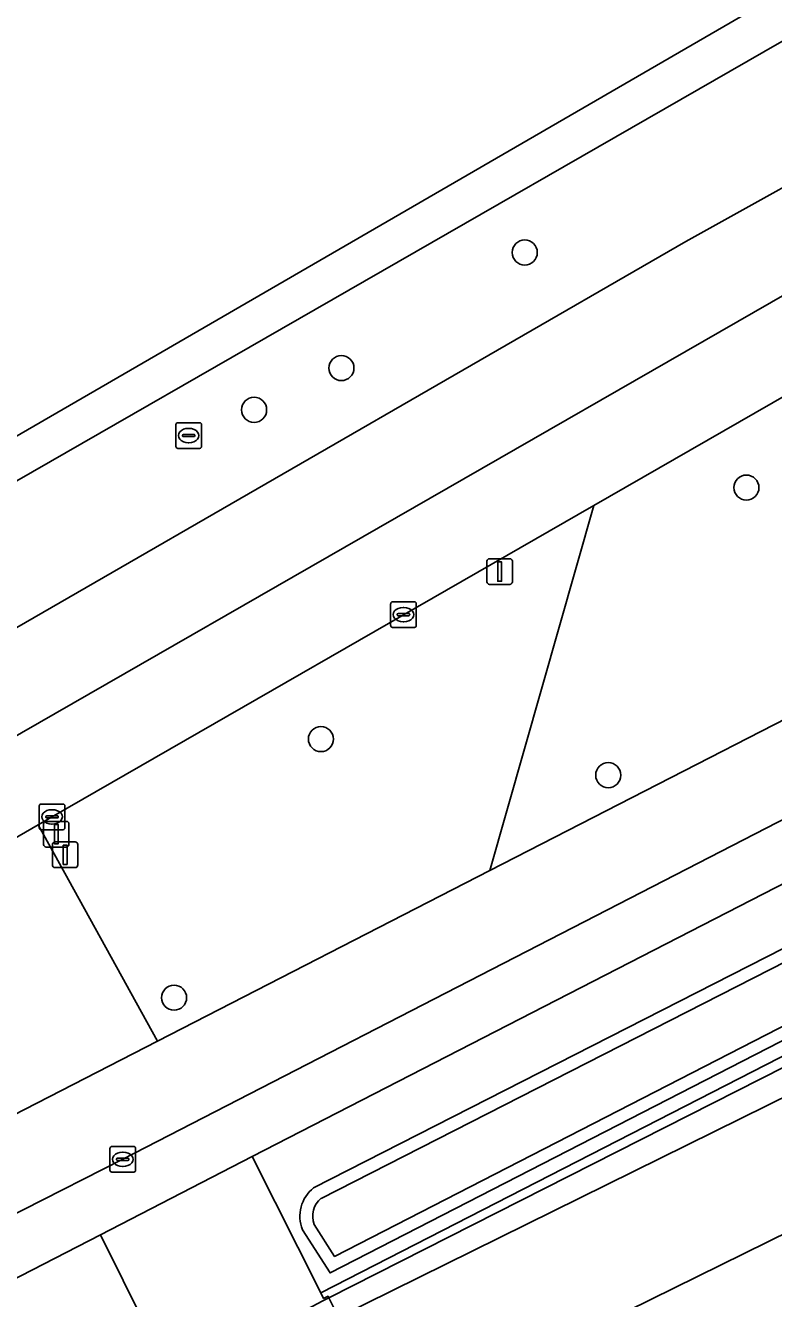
# Model space of a CAD drawing. Extents: x 158835 to 160077, y 386387 to 387778.
# Drawn here: x 159458.85 to 159488.04, y 387549.29 to 387598.95 of the extents above; entities that cross this region are included whole.
import ezdxf

# ---------------------------------------------------------------- set-up
doc = ezdxf.new("R2010")
doc.units = 0
for name, color, linetype in [('IMGEO_Berm_groen', 7, 'Continuous'), ('IMGEO_Boom', 7, 'Continuous'), ('IMGEO_Fietspad_gesloten', 7, 'Continuous'), ('IMGEO_Groenvoorziening', 7, 'Continuous'), ('IMGEO_Haag', 7, 'Continuous'), ('IMGEO_Hek', 7, 'Continuous'), ('IMGEO_Kolk', 7, 'Continuous'), ('IMGEO_Lichtmast', 7, 'Continuous'), ('IMGEO_Oever', 7, 'Continuous'), ('IMGEO_Parkeervlak_open', 7, 'Continuous'), ('IMGEO_Rijbaan_lokaal_gesloten', 7, 'Continuous'), ('IMGEO_Rioolput', 7, 'Continuous'), ('IMGEO_Verkeersbordpaal', 7, 'Continuous'), ('IMGEO_Voetpad_open', 7, 'Continuous'), ('IMGEO_Waterloop', 7, 'Continuous')]:
    doc.layers.add(name, color=color, linetype=linetype)

msp = doc.modelspace()

# ---------------------------------------------------------------- linework, layer by layer
at = {"layer": 'IMGEO_Berm_groen'}
for points in [[(159484.616, 387590.525), (159491.966, 387594.608), (159500, 387599.141), (159509.12, 387604.303), (159536.501, 387620.082), (159564.989, 387636.503), (159592.075, 387652.016), (159605.669, 387659.921), (159611.779, 387669.224), (159608.596, 387667.392), (159500, 387605.03), (159400.111, 387547.668), (159348.838, 387518.271), (159346.397, 387516.871), (159340.075, 387507.414), (159340.565, 387507.696), (159368.681, 387523.867), (159391.796, 387537.146), (159420.095, 387553.312), (159452.497, 387572.007)], [(159481.022, 387580.222), (159459.34, 387567.769), (159464.006, 387559.337), (159476.97, 387565.991)]]:
    msp.add_lwpolyline(points, close=True, dxfattribs=at)
for points in [[(159630.328, 387658.634), (159619.535, 387659.764), (159610.869, 387654.796), (159500, 387591.121), (159481.022, 387580.222), (159476.97, 387565.991), (159495.624, 387575.566)], [(159329.737, 387479.621), (159360.931, 387418.842), (159385.799, 387369.924), (159385.949, 387369.64), (159385.972, 387369.596), (159391.483, 387372.373), (159391.429, 387372.468), (159392.47, 387372.996), (159395.673, 387374.62), (159340.944, 387481.015), (159340.205, 387482.451), (159427.607, 387527.602), (159430.221, 387528.939), (159464.435, 387546.438), (159461.771, 387551.782), (159386.53, 387513.074), (159369.52, 387504.347), (159361.28, 387500), (159349.955, 387494.013), (159336.154, 387484.934), (159338.654, 387486.251), (159364.753, 387500), (159367.223, 387501.301), (159460.249, 387548.308)]]:
    msp.add_lwpolyline(points, dxfattribs=at)
at = {"layer": 'IMGEO_Boom'}
for centre in [(159478.329, 387590.098), (159471.177, 387585.588), (159467.77, 387583.961), (159486.977, 387580.928), (159470.376, 387571.115), (159481.587, 387569.708), (159464.646, 387561.029)]:
    msp.add_circle(centre, 0.489, dxfattribs=at)
at = {"layer": 'IMGEO_Fietspad_gesloten'}
msp.add_lwpolyline([(159495.624, 387575.566), (159476.97, 387565.991), (159464.006, 387559.337), (159458.356, 387556.437), (159445.505, 387549.84), (159354.577, 387503.167), (159350.324, 387500.826), (159343.892, 387496.654), (159331.287, 387488.481), (159333.199, 387485.531), (159353.236, 387498.521), (159375.071, 387509.705), (159394.533, 387519.736), (159417.86, 387531.747), (159443.308, 387544.845), (159458.757, 387552.748), (159462.644, 387554.723), (159481.101, 387564.218), (159499.267, 387573.577)], dxfattribs=at)
at = {"layer": 'IMGEO_Groenvoorziening'}
for points in [[(159470.092, 387553.611), (159500, 387568.857), (159648.212, 387644.409), (159652.54, 387646.615)], [(159611.963, 387628.974), (159610.094, 387627.995), (159554.121, 387599.247), (159500, 387571.43), (159467.697, 387554.827), (159470.373, 387549.515), (159558.805, 387594.811), (159559, 387594.42), (159561.529, 387595.72), (159568.688, 387599.413), (159653.468, 387643.142)], [(159500, 387565.32), (159470.735, 387550.292), (159469.656, 387551.974)]]:
    msp.add_lwpolyline(points, dxfattribs=at)
msp.add_lwpolyline([(159559, 387594.42), (159558.805, 387594.811), (159470.373, 387549.515), (159470.483, 387549.296), (159470.657, 387549.381), (159470.687, 387549.323), (159498.782, 387563.555), (159553.941, 387591.843), (159556.167, 387592.963)], close=True, dxfattribs=at)
msp.add_arc((159470.98, 387552.498), 1.424, 128.5864, 201.5856, dxfattribs=at)
at = {"layer": 'IMGEO_Haag'}
msp.add_lwpolyline([(159559, 387594.42), (159558.805, 387594.811), (159470.373, 387549.515), (159470.483, 387549.296), (159470.657, 387549.381), (159470.687, 387549.323), (159498.782, 387563.555), (159553.941, 387591.843), (159556.167, 387592.963)], close=True, dxfattribs=at)
at = {"layer": 'IMGEO_Hek'}
for points in [[(159470.687, 387549.323), (159498.782, 387563.555)], [(159469.304, 387548.597), (159470.425, 387549.191), (159470.687, 387549.323)]]:
    msp.add_lwpolyline(points, dxfattribs=at)
at = {"layer": 'IMGEO_Kolk'}
for p, q in [((159473.172, 387576.472), (159474.024, 387576.472)), ((159473.097, 387575.546), (159473.097, 387576.398)), ((159473.356, 387575.966), (159473.356, 387575.978)), ((159473.794, 387575.929), (159473.396, 387575.929)), ((159473.399, 387576.015), (159473.797, 387576.015)), ((159473.585, 387576.252), (159473.61, 387576.252)), ((159473.84, 387575.978), (159473.84, 387575.966)), ((159474.098, 387576.398), (159474.098, 387575.546)), ((159474.024, 387575.472), (159473.172, 387575.472)), ((159473.608, 387575.692), (159473.583, 387575.692)), ((159459.385, 387567.656), (159459.385, 387568.508)), ((159459.46, 387568.582), (159460.312, 387568.582)), ((159460.386, 387568.508), (159460.386, 387567.656)), ((159459.644, 387568.076), (159459.644, 387568.088)), ((159460.082, 387568.039), (159459.684, 387568.039)), ((159459.687, 387568.125), (159460.085, 387568.125)), ((159459.873, 387568.362), (159459.898, 387568.362)), ((159460.128, 387568.088), (159460.128, 387568.076)), ((159460.312, 387567.582), (159459.46, 387567.582)), ((159459.896, 387567.802), (159459.871, 387567.802))]:
    msp.add_line(p, q, dxfattribs=at)
for points in [[(159473.172, 387576.472), (159474.024, 387576.472)], [(159473.097, 387575.546), (159473.097, 387576.398)], [(159474.098, 387576.398), (159474.098, 387575.546)], [(159474.024, 387575.472), (159473.172, 387575.472)], [(159459.385, 387567.656), (159459.385, 387568.508)], [(159459.46, 387568.582), (159460.312, 387568.582)], [(159460.386, 387568.508), (159460.386, 387567.656)], [(159460.312, 387567.582), (159459.46, 387567.582)]]:
    msp.add_lwpolyline(points, dxfattribs=at)
for centre, radius, start, end in [((159473.174, 387576.396), 0.0765, 91.552, 178.448), ((159473.174, 387576.396), 0.0765, 91.552, 178.448), ((159474.022, 387576.396), 0.0765, 1.552, 88.448), ((159474.022, 387576.396), 0.0765, 1.552, 88.448), ((159473.396, 387575.975), 0.0403, 85.8775, 175.7526), ((159473.393, 387575.965), 0.0366, 178.938, 274.7102), ((159473.797, 387575.972), 0.043, 264.8664, 352.4533), ((159473.801, 387575.977), 0.0386, 1.7309, 96.639), ((159473.174, 387575.548), 0.0765, 181.552, 268.448), ((159473.174, 387575.548), 0.0765, 181.552, 268.448), ((159474.022, 387575.548), 0.0765, 271.552, 358.448), ((159474.022, 387575.548), 0.0765, 271.552, 358.448), ((159459.462, 387568.506), 0.0765, 91.552, 178.448), ((159459.462, 387568.506), 0.0765, 91.552, 178.448), ((159460.31, 387568.506), 0.0765, 1.552, 88.448), ((159460.31, 387568.506), 0.0765, 1.552, 88.448), ((159459.684, 387568.085), 0.0403, 85.8775, 175.7526), ((159459.681, 387568.075), 0.0366, 178.938, 274.7102), ((159460.085, 387568.082), 0.043, 264.8664, 352.4533), ((159460.089, 387568.087), 0.0386, 1.7309, 96.639), ((159459.462, 387567.658), 0.0765, 181.552, 268.448), ((159459.462, 387567.658), 0.0765, 181.552, 268.448), ((159460.31, 387567.658), 0.0765, 271.552, 358.448), ((159460.31, 387567.658), 0.0765, 271.552, 358.448)]:
    msp.add_arc(centre, radius, start, end, dxfattribs=at)
for centre, major_axis, ratio, start_param, end_param in [((159473.584, 387575.972), (-0.387, 0.002), 0.722429, 4.712389, 7.853982), ((159473.609, 387575.972), (-0.39, 0.002), 0.717154, 1.570796, 4.712389), ((159459.872, 387568.082), (-0.387, 0.002), 0.722429, 4.712389, 7.853982), ((159459.897, 387568.082), (-0.39, 0.002), 0.717154, 1.570796, 4.712389)]:
    msp.add_ellipse(centre, major_axis=major_axis, ratio=ratio, start_param=start_param, end_param=end_param, dxfattribs=at)
at = {"layer": 'IMGEO_Lichtmast'}
for p, q in [((159476.855, 387577.251), (159476.855, 387578.051)), ((159476.855, 387578.051), (159476.855, 387577.251)), ((159476.955, 387578.151), (159477.745, 387578.151)), ((159477.745, 387578.151), (159476.955, 387578.151)), ((159477.845, 387578.051), (159477.845, 387577.251)), ((159477.845, 387577.251), (159477.845, 387578.051)), ((159477.745, 387577.151), (159476.955, 387577.151)), ((159476.955, 387577.151), (159477.745, 387577.151)), ((159459.556, 387567.006), (159459.556, 387567.806)), ((159459.556, 387567.806), (159459.556, 387567.006)), ((159459.656, 387567.906), (159460.446, 387567.906)), ((159460.446, 387567.906), (159459.656, 387567.906)), ((159460.546, 387567.806), (159460.546, 387567.006)), ((159460.546, 387567.006), (159460.546, 387567.806)), ((159460.446, 387566.906), (159459.656, 387566.906)), ((159459.656, 387566.906), (159460.446, 387566.906))]:
    msp.add_line(p, q, dxfattribs=at)
for points in [[(159477.275, 387578.026), (159477.425, 387578.026), (159477.425, 387577.276), (159477.275, 387577.276), (159477.275, 387578.026)], [(159459.976, 387567.781), (159460.126, 387567.781), (159460.126, 387567.031), (159459.976, 387567.031), (159459.976, 387567.781)]]:
    msp.add_lwpolyline(points, dxfattribs=at)
for centre, start, end in [((159476.955, 387578.051), 90, 180), ((159476.955, 387578.051), 90, 180), ((159477.745, 387578.051), 0, 90), ((159477.745, 387578.051), 360, 90), ((159476.955, 387577.251), 180, 270), ((159476.955, 387577.251), 180, 270), ((159477.745, 387577.251), 270, 0), ((159477.745, 387577.251), 270, 0), ((159459.656, 387567.806), 90, 180), ((159459.656, 387567.806), 90, 180), ((159460.446, 387567.806), 0, 90), ((159460.446, 387567.806), 360, 90), ((159459.656, 387567.006), 180, 270), ((159459.656, 387567.006), 180, 270), ((159460.446, 387567.006), 270, 0), ((159460.446, 387567.006), 270, 0)]:
    msp.add_arc(centre, 0.1, start, end, dxfattribs=at)
at = {"layer": 'IMGEO_Oever'}
for points in [[(159652.54, 387646.615), (159648.212, 387644.409), (159500, 387568.857), (159470.092, 387553.611)], [(159470.38, 387553.201), (159500.225, 387568.415), (159648.437, 387643.967), (159652.731, 387646.156), (159653.213, 387646.313), (159653.711, 387646.385), (159654.214, 387646.372), (159654.531, 387646.31), (159661.853, 387633.854)], [(159661.853, 387633.854), (159681.904, 387594.156), (159687.357, 387583.341), (159686.462, 387582.871), (159685.823, 387582.536), (159654.718, 387643.816), (159654.568, 387644.012), (159654.393, 387644.177), (159654.193, 387644.311), (159653.974, 387644.412), (159653.742, 387644.476), (159653.503, 387644.501), (159653.262, 387644.488), (159653.027, 387644.436), (159652.819, 387644.353), (159499.773, 387565.761), (159470.909, 387550.939), (159470.11, 387552.184)], [(159469.656, 387551.974), (159470.735, 387550.292), (159500, 387565.32)]]:
    msp.add_lwpolyline(points, dxfattribs=at)
for centre, radius, start, end in [((159470.98, 387552.498), 1.424, 128.5864, 201.5856), ((159470.972, 387552.5), 0.918, 130.1472, 200.1163)]:
    msp.add_arc(centre, radius, start, end, dxfattribs=at)
at = {"layer": 'IMGEO_Parkeervlak_open'}
msp.add_lwpolyline([(159499.318, 387562.512), (159471.06, 387548.572), (159471.937, 387546.813), (159473.192, 387544.297), (159501.512, 387558.248)], close=True, dxfattribs=at)
msp.add_lwpolyline([(159480.901, 387523.515), (159503.727, 387534.739), (159503.679, 387534.837), (159511.586, 387538.67), (159501.512, 387558.248), (159473.192, 387544.297), (159473.374, 387543.926), (159473.222, 387543.852)], dxfattribs=at)
at = {"layer": 'IMGEO_Rijbaan_lokaal_gesloten'}
for points in [[(159319.548, 387502.474), (159320.015, 387501.661), (159323.464, 387503.646), (159324.69, 387504.422), (159346.397, 387516.871), (159348.838, 387518.271), (159400.111, 387547.668), (159500, 387605.03), (159608.596, 387667.392), (159611.779, 387669.224), (159624.786, 387676.71), (159626, 387677.418), (159624.962, 387679.028), (159492.495, 387602.633)], [(159451.087, 387563.013), (159453.798, 387564.569), (159459.34, 387567.769), (159481.022, 387580.222), (159500, 387591.121), (159610.869, 387654.796), (159619.535, 387659.764), (159629.369, 387665.403), (159632.157, 387666.924), (159630.4, 387669.945), (159559.707, 387629.338), (159502.587, 387596.557), (159414.781, 387546.166), (159353.407, 387510.877), (159323.789, 387493.947), (159325.199, 387490.656), (159328.94, 387492.796), (159330.724, 387493.862), (159341.309, 387500), (159350.431, 387505.236), (159432.115, 387552.123)]]:
    msp.add_lwpolyline(points, close=True, dxfattribs=at)
msp.add_lwpolyline([(159353.407, 387510.877), (159414.781, 387546.166), (159502.587, 387596.557), (159559.707, 387629.338), (159630.4, 387669.945), (159628.551, 387673.124), (159627.317, 387672.429), (159615.942, 387665.895), (159605.669, 387659.921), (159592.075, 387652.016), (159564.989, 387636.503), (159536.501, 387620.082), (159509.12, 387604.303), (159500, 387599.141), (159491.966, 387594.608), (159484.616, 387590.525), (159452.497, 387572.007), (159420.095, 387553.312), (159391.796, 387537.146)], dxfattribs=at)
at = {"layer": 'IMGEO_Rioolput'}
for p, q in [((159464.716, 387582.531), (159464.716, 387583.383)), ((159464.791, 387583.457), (159465.643, 387583.457)), ((159465.717, 387583.383), (159465.717, 387582.531)), ((159464.975, 387582.951), (159464.975, 387582.963)), ((159465.413, 387582.914), (159465.015, 387582.914)), ((159465.018, 387583), (159465.416, 387583)), ((159465.204, 387583.237), (159465.229, 387583.237)), ((159465.459, 387582.963), (159465.459, 387582.951)), ((159465.643, 387582.457), (159464.791, 387582.457)), ((159465.227, 387582.677), (159465.202, 387582.677)), ((159462.143, 387554.297), (159462.143, 387555.149)), ((159462.218, 387555.223), (159463.07, 387555.223)), ((159463.144, 387555.149), (159463.144, 387554.297)), ((159462.402, 387554.717), (159462.402, 387554.729)), ((159462.84, 387554.68), (159462.442, 387554.68)), ((159462.445, 387554.766), (159462.843, 387554.766)), ((159462.631, 387555.003), (159462.656, 387555.003)), ((159462.886, 387554.729), (159462.886, 387554.717)), ((159463.07, 387554.223), (159462.218, 387554.223)), ((159462.654, 387554.443), (159462.629, 387554.443))]:
    msp.add_line(p, q, dxfattribs=at)
for points in [[(159464.716, 387582.531), (159464.716, 387583.383)], [(159464.791, 387583.457), (159465.643, 387583.457)], [(159465.717, 387583.383), (159465.717, 387582.531)], [(159465.643, 387582.457), (159464.791, 387582.457)], [(159462.143, 387554.297), (159462.143, 387555.149)], [(159462.218, 387555.223), (159463.07, 387555.223)], [(159463.144, 387555.149), (159463.144, 387554.297)], [(159463.07, 387554.223), (159462.218, 387554.223)]]:
    msp.add_lwpolyline(points, dxfattribs=at)
for centre, radius, start, end in [((159464.793, 387583.381), 0.0765, 91.552, 178.448), ((159464.793, 387583.381), 0.0765, 91.552, 178.448), ((159465.641, 387583.381), 0.0765, 1.552, 88.448), ((159465.641, 387583.381), 0.0765, 1.552, 88.448), ((159465.015, 387582.96), 0.0403, 85.8775, 175.7526), ((159465.012, 387582.95), 0.0366, 178.938, 274.7102), ((159465.416, 387582.957), 0.043, 264.8664, 352.4533), ((159465.42, 387582.962), 0.0386, 1.7309, 96.639), ((159464.793, 387582.533), 0.0765, 181.552, 268.448), ((159464.793, 387582.533), 0.0765, 181.552, 268.448), ((159465.641, 387582.533), 0.0765, 271.552, 358.448), ((159465.641, 387582.533), 0.0765, 271.552, 358.448), ((159462.22, 387555.147), 0.0765, 91.552, 178.448), ((159462.22, 387555.147), 0.0765, 91.552, 178.448), ((159463.068, 387555.147), 0.0765, 1.552, 88.448), ((159463.068, 387555.147), 0.0765, 1.552, 88.448), ((159462.442, 387554.726), 0.0403, 85.8775, 175.7526), ((159462.439, 387554.716), 0.0366, 178.938, 274.7102), ((159462.843, 387554.723), 0.043, 264.8664, 352.4533), ((159462.847, 387554.728), 0.0386, 1.7309, 96.639), ((159462.22, 387554.299), 0.0765, 181.552, 268.448), ((159462.22, 387554.299), 0.0765, 181.552, 268.448), ((159463.068, 387554.299), 0.0765, 271.552, 358.448), ((159463.068, 387554.299), 0.0765, 271.552, 358.448)]:
    msp.add_arc(centre, radius, start, end, dxfattribs=at)
for centre, major_axis, ratio, start_param, end_param in [((159465.203, 387582.957), (-0.387, 0.002), 0.722429, 4.712389, 7.853982), ((159465.228, 387582.957), (-0.39, 0.002), 0.717154, 1.570796, 4.712389), ((159462.63, 387554.723), (-0.387, 0.002), 0.722429, 4.712389, 7.853982), ((159462.655, 387554.723), (-0.39, 0.002), 0.717154, 1.570796, 4.712389)]:
    msp.add_ellipse(centre, major_axis=major_axis, ratio=ratio, start_param=start_param, end_param=end_param, dxfattribs=at)
at = {"layer": 'IMGEO_Verkeersbordpaal'}
for p, q in [((159459.901, 387566.205), (159459.901, 387567.005)), ((159459.901, 387567.005), (159459.901, 387566.205)), ((159460.001, 387567.105), (159460.791, 387567.105)), ((159460.791, 387567.105), (159460.001, 387567.105)), ((159460.891, 387567.005), (159460.891, 387566.205)), ((159460.891, 387566.205), (159460.891, 387567.005)), ((159460.791, 387566.105), (159460.001, 387566.105)), ((159460.001, 387566.105), (159460.791, 387566.105))]:
    msp.add_line(p, q, dxfattribs=at)
msp.add_lwpolyline([(159460.321, 387566.98), (159460.471, 387566.98), (159460.471, 387566.23), (159460.321, 387566.23), (159460.321, 387566.98)], dxfattribs=at)
for centre, start, end in [((159460.001, 387567.005), 90, 180), ((159460.001, 387567.005), 90, 180), ((159460.791, 387567.005), 0, 90), ((159460.791, 387567.005), 360, 90), ((159460.001, 387566.205), 180, 270), ((159460.001, 387566.205), 180, 270), ((159460.791, 387566.205), 270, 0), ((159460.791, 387566.205), 270, 0)]:
    msp.add_arc(centre, 0.1, start, end, dxfattribs=at)
at = {"layer": 'IMGEO_Voetpad_open'}
for points in [[(159461.771, 387551.782), (159467.697, 387554.827), (159500, 387571.43), (159554.121, 387599.247), (159610.094, 387627.995), (159611.963, 387628.974)], [(159499.267, 387573.577), (159481.101, 387564.218), (159462.644, 387554.723), (159458.757, 387552.748), (159443.308, 387544.845), (159417.86, 387531.747), (159394.533, 387519.736), (159375.071, 387509.705), (159353.236, 387498.521), (159333.199, 387485.531), (159331.183, 387484.224)], [(159329.428, 387480.51), (159331.666, 387481.982), (159336.154, 387484.934), (159349.955, 387494.013), (159361.28, 387500), (159369.52, 387504.347), (159386.53, 387513.074), (159461.771, 387551.782)], [(159473.222, 387543.852), (159473.374, 387543.926), (159473.192, 387544.297), (159471.937, 387546.813), (159471.06, 387548.572), (159470.687, 387549.323), (159470.425, 387549.191), (159469.304, 387548.597), (159469.193, 387548.538), (159471.205, 387544.441)]]:
    msp.add_lwpolyline(points, dxfattribs=at)
for points in [[(159459.34, 387567.769), (159453.798, 387564.569), (159451.087, 387563.013), (159455.234, 387562.007), (159458.356, 387556.437), (159464.006, 387559.337)], [(159471.06, 387548.572), (159499.318, 387562.512), (159498.782, 387563.555), (159470.687, 387549.323)], [(159470.425, 387549.191), (159470.687, 387549.323), (159470.657, 387549.381), (159470.483, 387549.296), (159470.373, 387549.515), (159467.697, 387554.827), (159461.771, 387551.782), (159464.435, 387546.438), (159464.551, 387546.205), (159464.597, 387546.111), (159464.846, 387546.238), (159469.193, 387548.538), (159469.304, 387548.597)]]:
    msp.add_lwpolyline(points, close=True, dxfattribs=at)
at = {"layer": 'IMGEO_Waterloop'}
for points in [[(159661.853, 387633.854), (159654.531, 387646.31), (159654.214, 387646.372), (159653.711, 387646.385), (159653.213, 387646.313), (159652.731, 387646.156), (159648.437, 387643.967), (159500.225, 387568.415), (159470.38, 387553.201)], [(159470.11, 387552.184), (159470.909, 387550.939), (159499.773, 387565.761), (159652.819, 387644.353), (159653.027, 387644.436), (159653.262, 387644.488), (159653.503, 387644.501), (159653.742, 387644.476), (159653.974, 387644.412), (159654.193, 387644.311), (159654.393, 387644.177), (159654.568, 387644.012), (159654.718, 387643.816), (159685.823, 387582.536), (159686.462, 387582.871), (159687.357, 387583.341), (159681.904, 387594.156), (159661.853, 387633.854)]]:
    msp.add_lwpolyline(points, dxfattribs=at)
msp.add_arc((159470.972, 387552.5), 0.918, 130.1472, 200.1163, dxfattribs=at)

doc.saveas('drawing.dxf')
